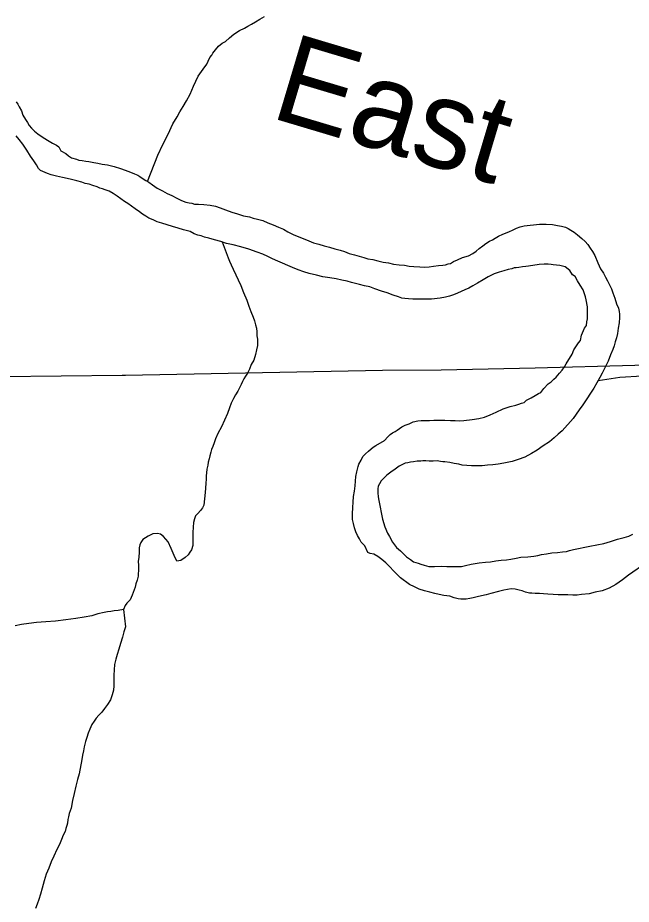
# Model space of a CAD drawing. Extents: x 2010165 to 2382125, y 1060529 to 1407316.
# Drawn here: x 2159092 to 2161874, y 1205323 to 1209342 of the extents above; entities that cross this region are included whole.
import ezdxf

# ---------------------------------------------------------------- set-up
doc = ezdxf.new("R2010")
doc.units = 0
for name, color, linetype in [('GM_X_Major_River', 7, 'Continuous'), ('GM_X_Major_River_Text', 7, 'Continuous'), ('GM_X_Minor_River', 7, 'Continuous'), ('GM_X_State_Route', 7, 'Continuous')]:
    doc.layers.add(name, color=color, linetype=linetype)

msp = doc.modelspace()

# ---------------------------------------------------------------- linework, layer by layer
at = {"layer": 'GM_X_Major_River'}
for points in [[(2159084.4, 1208960.5), (2159092.6, 1208950.6), (2159098.7, 1208938.6), (2159109, 1208920.6), (2159115.3, 1208900.7), (2159127.5, 1208880.8), (2159135.7, 1208866.8), (2159143.9, 1208852.9), (2159154.1, 1208841), (2159168.3, 1208827.1), (2159182.5, 1208815.2), (2159202.7, 1208801.4), (2159226.9, 1208787.7), (2159249.1, 1208773.9), (2159267.3, 1208764.1), (2159277.4, 1208756.2), (2159287.7, 1208738.3), (2159309.9, 1208726.5), (2159322, 1208716.6), (2159336.2, 1208706.8), (2159358.3, 1208701), (2159368.4, 1208697.1), (2159384.4, 1208695.3), (2159400.5, 1208691.5), (2159414.5, 1208689.7), (2159436.6, 1208685.9), (2159454.7, 1208682.1), (2159474.8, 1208678.4), (2159498.9, 1208674.6), (2159529, 1208667), (2159557.2, 1208659.3), (2159579.3, 1208651.6), (2159603.5, 1208641.8), (2159621.6, 1208634), (2159635.7, 1208628.2), (2159645.8, 1208622.3), (2159655.9, 1208614.4), (2159672.1, 1208604.6), (2159686.2, 1208596.7), (2159702.4, 1208584.9), (2159724.6, 1208569.1)], [(2160068.6, 1208312.5), (2160038.5, 1208318.1), (2160012.3, 1208327.9), (2159984.2, 1208335.5), (2159958, 1208343.2), (2159937.9, 1208347), (2159923.8, 1208352.8), (2159907.7, 1208356.7), (2159891.6, 1208362.5), (2159873.5, 1208372.3), (2159843.3, 1208379.9), (2159819.2, 1208387.7), (2159793, 1208395.4), (2159768.9, 1208403.1), (2159744.8, 1208410.8), (2159724.6, 1208416.6), (2159706.5, 1208426.4), (2159686.3, 1208434.2), (2159672.2, 1208442.1), (2159658.1, 1208451.9), (2159643.9, 1208461.8), (2159623.7, 1208475.6), (2159607.5, 1208487.4), (2159591.3, 1208499.2), (2159575.2, 1208509.1), (2159559, 1208520.9), (2159542.8, 1208532.8), (2159524.6, 1208544.6), (2159506.4, 1208556.4), (2159488.3, 1208562.2), (2159476.3, 1208566.1), (2159464.2, 1208569.9), (2159452.1, 1208575.8), (2159432, 1208581.6), (2159415.9, 1208587.4), (2159397.8, 1208591.2), (2159381.7, 1208597), (2159359.6, 1208602.7), (2159329.4, 1208610.4), (2159295.3, 1208618), (2159267.1, 1208623.7), (2159243, 1208629.4), (2159226.9, 1208635.2), (2159194.7, 1208648.9), (2159186.5, 1208658.8), (2159176.3, 1208674.7), (2159164.1, 1208692.6), (2159149.7, 1208714.5), (2159133.4, 1208742.4), (2159115, 1208768.3), (2159098.7, 1208790.1), (2159084.4, 1208806)], [(2159724.6, 1208569.1), (2159748.8, 1208557.3), (2159769, 1208545.6), (2159791.2, 1208535.8), (2159813.4, 1208524), (2159833.6, 1208514.2), (2159853.7, 1208506.5), (2159869.8, 1208502.7), (2159881.8, 1208500.8), (2159893.9, 1208496.9), (2159911.9, 1208497.1), (2159936, 1208495.4), (2159964.1, 1208491.8), (2159988.2, 1208488.1), (2160010.3, 1208480.3), (2160034.5, 1208470.6), (2160062.7, 1208460.9), (2160088.8, 1208453.2), (2160115, 1208443.5), (2160143.1, 1208439.8), (2160159.2, 1208434), (2160179.3, 1208428.2), (2160203.4, 1208422.5), (2160225.6, 1208412.7), (2160249.7, 1208403), (2160273.9, 1208393.2), (2160296.1, 1208383.5), (2160316.3, 1208371.7), (2160340.5, 1208360), (2160411, 1208330.7), (2160433.1, 1208321), (2160457.2, 1208315.2), (2160481.4, 1208307.5), (2160505.5, 1208301.8), (2160529.6, 1208294.1), (2160553.8, 1208288.3), (2160573.9, 1208282.6), (2160594, 1208272.8), (2160618.2, 1208267.1), (2160640.3, 1208261.3), (2160660.4, 1208255.6), (2160678.5, 1208249.8), (2160702.6, 1208246), (2160724.7, 1208240.3), (2160748.8, 1208234.6), (2160772.9, 1208230.8), (2160795, 1208225.1), (2160821.1, 1208221.4), (2160845.2, 1208219.7), (2160867.3, 1208215.9), (2160887.3, 1208214.2), (2160915.4, 1208212.5), (2160937.4, 1208210.8), (2160957.4, 1208213), (2160977.5, 1208215.3), (2160999.4, 1208219.6), (2161019.5, 1208219.8), (2161031.5, 1208222), (2161043.4, 1208226.1), (2161053.4, 1208228.3), (2161067.3, 1208236.4), (2161085.2, 1208244.7), (2161109.2, 1208255), (2161135.1, 1208263.4), (2161155, 1208273.6), (2161170.9, 1208283.9), (2161184.7, 1208296.1), (2161200.6, 1208308.3), (2161214.5, 1208318.5), (2161230.4, 1208328.7), (2161244.3, 1208334.9), (2161256.3, 1208343.1), (2161272.2, 1208351.3), (2161292.1, 1208361.6), (2161318, 1208371.9), (2161337.9, 1208380.2), (2161353.8, 1208388.4), (2161369.8, 1208394.6), (2161387.7, 1208398.9), (2161457.8, 1208405.7), (2161487.8, 1208406.1), (2161515.9, 1208404.4), (2161540, 1208400.7), (2161558.1, 1208396.9), (2161576.2, 1208393.1), (2161588.3, 1208387.3), (2161600.4, 1208379.4), (2161614.5, 1208369.5), (2161630.7, 1208357.7), (2161649, 1208341.9), (2161665.2, 1208328), (2161677.4, 1208314.1), (2161687.6, 1208298.2), (2161697.8, 1208282.3), (2161708.1, 1208264.4), (2161722.5, 1208230.4), (2161734.9, 1208204.5), (2161747.2, 1208184.6), (2161757.4, 1208166.7), (2161765.7, 1208148.7), (2161776, 1208128.8)], [(2161388.2, 1207598.4), (2161398.1, 1207608.6), (2161420, 1207618.9), (2161437.9, 1207629.1), (2161453.8, 1207639.3), (2161463.8, 1207643.5), (2161477.6, 1207661.7), (2161497.3, 1207682), (2161511.2, 1207692.2), (2161523.1, 1207704.4), (2161533, 1207712.5), (2161548.8, 1207730.8), (2161560.6, 1207745), (2161570.4, 1207759.1), (2161578.3, 1207773.3), (2161605.7, 1207817.7), (2161613.5, 1207835.9), (2161625.3, 1207854.1), (2161635.1, 1207868.2), (2161643, 1207878.4), (2161648.7, 1207902.5), (2161662.3, 1207934.8), (2161670.2, 1207946.9), (2161672, 1207963), (2161675.8, 1207977.1), (2161675.1, 1208031.2), (2161668.6, 1208063.3), (2161666.4, 1208077.3), (2161656, 1208109.2), (2161641.7, 1208129.1), (2161629.4, 1208149.1), (2161619.2, 1208169), (2161607, 1208176.9), (2161594.8, 1208196.8), (2161574.5, 1208212.6), (2161562.4, 1208216.4), (2161550.4, 1208218.3), (2161534.4, 1208220.1), (2161520.3, 1208221.9), (2161510.3, 1208223.8), (2161496.2, 1208225.6), (2161478.2, 1208225.4), (2161456.2, 1208223.2), (2161408.2, 1208216.6), (2161396.2, 1208214.4), (2161380.2, 1208212.2), (2161364.2, 1208210), (2161352.2, 1208207.8), (2161342.2, 1208207.7), (2161332.2, 1208203.6), (2161316.2, 1208201.4), (2161296.3, 1208195.1), (2161274.3, 1208188.8), (2161252.4, 1208180.5), (2161224.5, 1208168.2), (2161202.6, 1208153.9), (2161176.8, 1208139.5), (2161154.9, 1208127.2), (2161137, 1208116.9), (2161119.1, 1208108.7), (2161103.2, 1208100.5), (2161085.2, 1208094.2), (2161067.3, 1208086), (2161049.3, 1208079.8), (2161031.4, 1208075.5), (2161007.4, 1208071.2), (2160967.4, 1208066.7), (2160937.3, 1208066.3), (2160907.3, 1208066), (2160883.2, 1208065.7), (2160863.2, 1208067.4), (2160847.1, 1208069.2), (2160833.1, 1208071.1), (2160819, 1208076.9), (2160794.8, 1208084.7), (2160766.7, 1208094.3), (2160740.5, 1208102.1), (2160710.3, 1208113.7), (2160688.2, 1208121.5), (2160664.1, 1208127.2), (2160641.9, 1208132.9), (2160623.9, 1208136.7), (2160605.8, 1208142.5), (2160585.6, 1208148.3), (2160561.6, 1208152), (2160535.4, 1208157.7), (2160507.3, 1208163.4), (2160475.2, 1208167), (2160447.1, 1208174.7), (2160412.9, 1208182.3), (2160388.8, 1208190), (2160362.6, 1208199.7), (2160338.4, 1208209.5), (2160271.9, 1208238.8), (2160247.7, 1208248.5), (2160225.6, 1208260.3), (2160203.4, 1208270), (2160177.2, 1208279.7), (2160139, 1208293.3), (2160102.8, 1208302.9), (2160068.6, 1208312.5)], [(2161776, 1208128.8), (2161784.2, 1208112.8), (2161790.4, 1208094.8), (2161798.8, 1208070.9), (2161807.1, 1208044.9), (2161815.4, 1208024.9), (2161819.6, 1208010.9), (2161819.7, 1207998.9), (2161819.9, 1207982.9), (2161818.3, 1207958.8), (2161814.6, 1207934.6), (2161810.9, 1207910.5), (2161807.1, 1207890.4), (2161801.4, 1207872.3), (2161795.6, 1207854.2), (2161789.8, 1207838.1), (2161780.1, 1207813.9), (2161768.4, 1207785.6), (2161752.9, 1207751.3), (2161741.1, 1207731.1), (2161731.4, 1207710.9), (2161717.6, 1207686.7), (2161703.9, 1207662.5), (2161688.2, 1207640.2), (2161672.5, 1207613.9), (2161654.8, 1207587.6), (2161637.1, 1207565.3), (2161623.3, 1207545.1), (2161609.6, 1207524.9), (2161560.2, 1207470.1), (2161542.4, 1207453.9), (2161524.6, 1207437.6), (2161502.8, 1207419.3), (2161475, 1207400.9), (2161447.2, 1207382.5), (2161421.3, 1207366.1), (2161391.5, 1207349.7), (2161361.6, 1207339.3), (2161333.6, 1207330.9), (2161295.7, 1207322.4), (2161269.7, 1207318.1), (2161245.7, 1207315.8), (2161221.7, 1207313.5), (2161197.7, 1207311.2), (2161171.6, 1207310.9), (2161149.6, 1207310.6), (2161127.5, 1207312.3), (2161107.5, 1207314.1), (2161091.4, 1207317.9), (2161071.3, 1207321.7), (2161051.2, 1207325.5), (2161029.1, 1207329.2), (2161019.1, 1207329.1), (2161009.1, 1207331), (2160993, 1207332.8), (2160975, 1207332.6), (2160957, 1207332.3), (2160942.9, 1207334.2), (2160928.9, 1207334), (2160918.9, 1207331.9), (2160902.9, 1207331.7), (2160886.9, 1207329.5), (2160872.9, 1207327.3), (2160860.9, 1207325.1), (2160848.9, 1207323), (2160837, 1207316.8), (2160821, 1207308.6), (2160803.2, 1207296.3), (2160783.3, 1207282.1), (2160765.5, 1207267.8), (2160751.6, 1207255.6), (2160739.8, 1207243.4), (2160731.9, 1207229.3), (2160726.1, 1207219.2), (2160724.2, 1207207.1), (2160724.4, 1207189.1), (2160726.7, 1207171), (2160728.9, 1207153), (2160746.1, 1207068.9), (2160756.5, 1207035), (2160768.9, 1207005), (2160777.1, 1206991.1), (2160791.5, 1206965.2), (2160809.8, 1206941.3), (2160828.1, 1206925.5), (2160840.2, 1206913.6), (2160854.5, 1206897.8), (2160872.7, 1206885.9), (2160886.8, 1206876.1), (2160906.9, 1206870.3), (2160919, 1206864.4), (2160935.1, 1206860.6), (2160955.2, 1206854.8), (2160981.3, 1206855.2), (2161011.3, 1206855.5), (2161037.4, 1206853.8), (2161055.4, 1206854.1), (2161067.4, 1206854.2), (2161079.4, 1206854.4), (2161089.5, 1206854.5), (2161103.5, 1206854.7)], [(2161475.7, 1206730.8), (2161457.7, 1206732.6), (2161437.7, 1206732.4), (2161423.6, 1206734.2), (2161411.6, 1206734.1), (2161393.5, 1206737.8), (2161379.4, 1206743.7), (2161365.3, 1206747.5), (2161347.3, 1206751.3), (2161329.2, 1206753.1), (2161313.2, 1206750.9), (2161295.2, 1206746.7), (2161271.3, 1206740.4), (2161237.3, 1206731.9), (2161215.4, 1206725.6), (2161195.4, 1206721.4), (2161175.4, 1206717.1), (2161157.4, 1206712.9), (2161141.5, 1206708.7), (2161125.5, 1206706.5), (2161111.4, 1206706.3), (2161101.4, 1206706.2), (2161089.4, 1206708), (2161071.3, 1206711.8), (2161051.2, 1206719.6), (2161023.1, 1206723.3), (2161003, 1206727.1), (2160982.9, 1206732.8), (2160960.8, 1206738.6), (2160936.6, 1206744.3), (2160912.5, 1206752), (2160890.3, 1206761.8), (2160868.1, 1206773.5), (2160827.7, 1206803.1), (2160809.4, 1206821), (2160795.2, 1206834.8), (2160778.9, 1206852.7), (2160760.7, 1206870.5), (2160742.4, 1206886.3), (2160724.2, 1206900.2), (2160706.1, 1206910), (2160690, 1206913.8), (2160679.9, 1206917.7), (2160665.5, 1206947.6), (2160649.2, 1206965.4), (2160641, 1206979.4), (2160632.8, 1206995.3), (2160624.6, 1207011.3), (2160618.4, 1207029.3), (2160614.1, 1207049.3), (2160609.8, 1207067.3), (2160609.5, 1207093.4), (2160611.1, 1207121.5), (2160612.8, 1207145.6), (2160614.5, 1207171.7), (2160618.2, 1207195.8), (2160621.9, 1207219.9), (2160625.3, 1207262.1), (2160629, 1207284.2), (2160632.9, 1207296.3), (2160634.7, 1207308.3), (2160638.6, 1207318.4), (2160648.4, 1207336.6), (2160656.2, 1207352.7), (2160668.1, 1207364.9), (2160681.9, 1207377.1), (2160693.8, 1207387.3), (2160703.7, 1207395.4), (2160715.6, 1207403.6), (2160755.4, 1207426.2), (2160769.2, 1207442.4), (2160781.1, 1207452.6), (2160791, 1207460.7), (2160802.9, 1207466.9), (2160812.9, 1207473), (2160832.7, 1207487.3), (2160848.7, 1207495.5), (2160866.6, 1207501.8), (2160884.5, 1207510), (2160906.5, 1207514.3), (2160920.5, 1207516.4), (2160936.5, 1207516.6), (2160958.6, 1207516.9), (2160978.6, 1207517.2), (2161002.6, 1207517.5), (2161028.7, 1207517.8), (2161054.7, 1207516.1), (2161074.8, 1207516.3), (2161092.8, 1207514.6), (2161114.8, 1207516.8), (2161152.8, 1207521.3), (2161182.8, 1207525.7), (2161208.8, 1207532), (2161234.7, 1207542.4), (2161260.6, 1207554.7), (2161292.4, 1207569.2), (2161324.4, 1207579.6), (2161350.3, 1207585.9), (2161364.3, 1207590.1), (2161376.3, 1207594.3), (2161388.2, 1207598.4)], [(2161103.5, 1206854.7), (2161121.5, 1206858.9), (2161147.4, 1206865.2), (2161183.4, 1206871.7), (2161213.4, 1206874.1), (2161235.4, 1206876.3), (2161259.4, 1206880.6), (2161283.4, 1206882.9), (2161307.4, 1206885.2), (2161327.4, 1206887.5), (2161351.4, 1206891.8), (2161373.4, 1206896.1), (2161405.4, 1206898.5), (2161431.4, 1206900.8), (2161449.4, 1206905), (2161467.4, 1206909.3), (2161489.4, 1206911.6), (2161513.4, 1206915.9), (2161539.4, 1206918.2), (2161561.4, 1206920.5), (2161579.4, 1206922.7), (2161593.4, 1206926.9), (2161611.4, 1206931.1), (2161685.3, 1206946), (2161717.3, 1206952.5), (2161749.2, 1206958.9), (2161779.2, 1206967.3), (2161811.1, 1206977.7), (2161841, 1206986.1), (2161863, 1206992.4), (2161880.9, 1207000.6)], [(2161944.7, 1206873), (2161861.3, 1206815.8), (2161833.5, 1206793.4), (2161803.8, 1206773), (2161773.9, 1206756.6), (2161742, 1206744.1), (2161710.1, 1206737.7), (2161682.1, 1206731.3), (2161648.1, 1206726.9), (2161628.1, 1206724.7), (2161608.1, 1206724.4), (2161586, 1206726.2), (2161564, 1206725.9), (2161541.9, 1206725.6), (2161519.9, 1206727.3), (2161495.8, 1206729.1), (2161475.7, 1206730.8)]]:
    msp.add_lwpolyline(points, dxfattribs=at)
at = {"layer": 'GM_X_Minor_River'}
for points in [[(2159680.8, 1208599.8), (2159726.7, 1208719.6), (2159750.1, 1208768), (2159773.5, 1208814.4), (2159794.9, 1208860.8), (2159814.6, 1208893.2), (2159826.3, 1208915.4), (2159842, 1208939.7), (2159857.7, 1208965.9), (2159873.3, 1208996.2), (2159888.9, 1209032.5), (2159910.3, 1209076.9), (2159931.9, 1209109.3), (2159949.7, 1209131.6), (2159955.5, 1209145.7), (2159963.3, 1209161.8), (2159971.2, 1209171.9), (2159977.1, 1209182.1), (2159988.9, 1209196.2), (2160002.7, 1209212.5), (2160018.5, 1209226.7), (2160034.5, 1209234.9), (2160052.3, 1209251.2), (2160072.1, 1209267.5), (2160097.9, 1209283.8), (2160119.8, 1209294.1), (2160135.7, 1209304.4), (2160151.7, 1209312.6), (2160169.5, 1209322.8), (2160189.4, 1209335.1), (2160211.3, 1209347.4)], [(2160018.6, 1208325.5), (2160045.3, 1208254), (2160051.5, 1208238.1), (2160059.8, 1208222.1), (2160068, 1208202.1), (2160103.1, 1208128.3), (2160115.5, 1208096.4), (2160130, 1208062.5), (2160140.4, 1208034.5), (2160148.7, 1208010.5), (2160159.1, 1207984.6), (2160165.3, 1207968.6), (2160169.5, 1207950.6), (2160173.7, 1207934.6), (2160175.9, 1207918.6), (2160176.2, 1207900.6), (2160178.4, 1207884.5), (2160178.6, 1207872.5), (2160178.8, 1207856.4), (2160175, 1207836.3), (2160169.3, 1207816.2), (2160161.6, 1207790), (2160149.8, 1207769.8), (2160142.1, 1207749.7), (2160134.3, 1207731.5), (2160124.5, 1207717.3), (2160116.6, 1207705.2), (2160110.8, 1207693.1), (2160105, 1207679), (2160097.1, 1207664.8), (2160089.3, 1207648.7), (2160079.5, 1207632.5), (2160069.7, 1207616.4), (2160060, 1207594.2), (2160052.2, 1207574), (2160042.6, 1207547.8), (2160028.9, 1207517.6), (2160015.3, 1207487.3), (2159999.7, 1207457), (2159988, 1207432.8), (2159982.2, 1207414.7), (2159976.4, 1207398.6), (2159970.6, 1207384.4), (2159966.7, 1207372.4), (2159962.9, 1207356.3), (2159959.1, 1207342.2), (2159955.3, 1207328.1), (2159953.5, 1207314), (2159949.7, 1207295.9), (2159947.9, 1207279.8), (2159946.1, 1207265.8), (2159946.3, 1207249.7), (2159944.5, 1207231.7), (2159942.8, 1207209.6), (2159941.1, 1207189.5), (2159935.8, 1207133.2), (2159930, 1207121.1), (2159920.1, 1207109), (2159908.3, 1207094.8), (2159898.4, 1207084.6), (2159892.6, 1207070.5), (2159888.8, 1207054.4), (2159887, 1207032.3), (2159885.4, 1207008.2), (2159885.7, 1206980.2), (2159886.1, 1206950.1), (2159880.4, 1206929.9), (2159872.5, 1206919.8), (2159864.6, 1206907.7), (2159850.8, 1206895.5), (2159830.9, 1206881.2), (2159812.9, 1206879), (2159800.6, 1206904.9), (2159788.1, 1206936.8), (2159773.7, 1206966.8), (2159753.4, 1206990.6), (2159739.2, 1207000.4), (2159725.1, 1207004.3), (2159705.1, 1207002), (2159683.2, 1206991.7), (2159659.4, 1206977.4), (2159649.5, 1206963.2), (2159645.7, 1206953.1), (2159641.8, 1206939.1), (2159642.1, 1206919), (2159640.4, 1206896.9), (2159638.6, 1206876.8), (2159638.9, 1206860.8), (2159639, 1206846.8), (2159639.2, 1206834.7), (2159637.4, 1206822.6), (2159637.5, 1206810.6), (2159633.7, 1206792.5), (2159627.9, 1206776.4), (2159624.2, 1206760.3), (2159620.3, 1206748.2), (2159610.6, 1206724), (2159600.9, 1206703.8), (2159587, 1206687.6)], [(2161723.5, 1207697), (2161821.5, 1207712.1), (2161923.6, 1207719.3)], [(2159587, 1206687.6), (2159579.2, 1206677.5), (2159571.4, 1206659.3), (2159547.4, 1206655), (2159529.4, 1206652.8), (2159513.4, 1206650.6), (2159499.4, 1206648.4), (2159483.4, 1206646.2), (2159455.4, 1206639.9), (2159427.5, 1206631.5), (2159393.5, 1206625.1), (2159355.5, 1206618.6), (2159309.5, 1206612), (2159263.5, 1206607.4), (2159219.5, 1206602.9), (2159177.5, 1206600.3), (2159141.5, 1206595.9), (2159109.5, 1206591.5), (2159079.5, 1206585.1)], [(2159571.4, 1206659.3), (2159580.4, 1206581.2), (2159572.7, 1206559), (2159567, 1206534.9), (2159557.4, 1206504.7), (2159549.7, 1206480.5), (2159542, 1206456.3), (2159536.3, 1206434.2), (2159530.6, 1206410.1), (2159528.9, 1206386), (2159527.2, 1206361.9), (2159527.5, 1206337.8), (2159527.8, 1206313.7), (2159526.1, 1206293.7), (2159520.3, 1206273.5), (2159512.7, 1206249.4), (2159498.9, 1206229.1), (2159485.1, 1206210.9), (2159473.3, 1206194.7), (2159459.5, 1206180.5), (2159447.6, 1206166.3), (2159437.8, 1206154.1), (2159428, 1206138), (2159418.2, 1206117.8), (2159410.4, 1206099.6), (2159404.7, 1206079.5), (2159398.9, 1206061.4), (2159393.2, 1206037.2), (2159389.4, 1206019.1), (2159385.7, 1205999), (2159382, 1205978.9), (2159370.8, 1205914.6), (2159363.1, 1205888.4), (2159355.5, 1205858.2), (2159347.9, 1205826), (2159340.3, 1205793.8), (2159334.8, 1205759.7), (2159325, 1205735.5), (2159321.3, 1205719.4), (2159319.4, 1205707.3), (2159317.6, 1205691.2), (2159313.7, 1205681.2), (2159309.9, 1205667.1), (2159306.1, 1205653), (2159298.3, 1205636.8), (2159290.5, 1205616.7), (2159280.8, 1205594.5), (2159269.1, 1205572.3), (2159255.5, 1205542), (2159243.8, 1205515.8), (2159232.1, 1205487.6), (2159220.5, 1205459.3), (2159210.9, 1205429.1), (2159203.3, 1205396.9), (2159195.6, 1205368.8), (2159187.9, 1205344.6), (2159180.2, 1205324.4), (2159172.4, 1205304.3)]]:
    msp.add_lwpolyline(points, dxfattribs=at)
at = {"layer": 'GM_X_State_Route'}
for points in [[(2159579.8, 1207722.2), (2160745.2, 1207744.1), (2161012, 1207746.1), (2161438.3, 1207754.8), (2161889.7, 1207766.4), (2162457.1, 1207778), (2163058.4, 1207792.5), (2163383.2, 1207799.2), (2163617.1, 1207805), (2164170.1, 1207816.6), (2164234, 1207818.3)], [(2158733.4, 1207713.4), (2159564.8, 1207721.9), (2159579.8, 1207722.2)]]:
    msp.add_lwpolyline(points, dxfattribs=at)

# ---------------------------------------------------------------- texts
at = {"layer": 'GM_X_Major_River_Text'}
msp.add_text('East', height=400.22, rotation=343.3783, dxfattribs=at).set_placement((2160229, 1208892))

doc.saveas('drawing.dxf')
